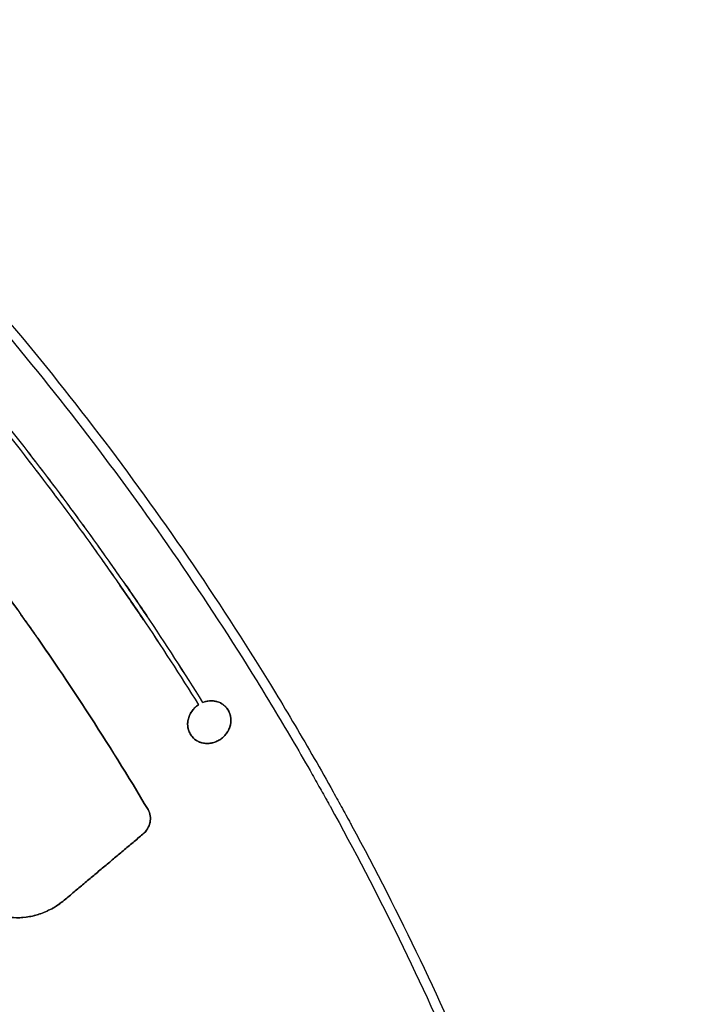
# Model space of a CAD drawing. Header units: millimetres. Extents: x -657 to 864, y -831 to 851.
# Tile 463 of 656: x 813 to 864, y -451 to -377. Entities that reach past the tile are written whole.
import ezdxf

# ---------------------------------------------------------------- set-up
doc = ezdxf.new("R2010")
doc.units = ezdxf.units.MM
doc.layers.add('Default', color=7, linetype='Continuous', true_color=0x000000)

msp = doc.modelspace()

# ---------------------------------------------------------------- linework, layer by layer
at = {"layer": 'Default'}
msp.add_line((826.274, -430.929, 87.57), (826.274, -430.929, 87.825), dxfattribs=at)
for points, degree in [([(863.462, -524.357, 60.121), (781.241, -426.37, 60.121), (699.02, -328.383, 60.121)], 2), ([(862.692, -523.654, 60.335), (781.135, -426.459, 60.335), (699.579, -329.264, 60.335)], 2), ([(842.781, -633.288, 16.074), (715.467, -481.562, 16.074), (588.153, -329.835, 16.074)], 2), ([(842.26, -632.81, 16.311), (715.397, -481.62, 16.311), (588.534, -330.431, 16.311)], 2), ([(818.395, -415.463, 89.012), (818.395, -415.463, 89.139), (818.395, -415.463, 89.266)], 2), ([(818.084, -415.671, 89.014), (818.084, -415.671, 89.141), (818.084, -415.671, 89.269)], 2), ([(821.11, -419.288, 88.714), (821.735, -420.19, 88.714), (822.353, -421.095, 88.714), (822.965, -422.006, 88.714)], 3), ([(822.647, -422.202, 88.719), (822.034, -421.289, 88.719), (821.413, -420.381, 88.719), (820.786, -419.478, 88.719)], 3), ([(813.517, -421.86, 88.909), (813.517, -421.86, 89.036), (813.517, -421.86, 89.163)], 2), ([(816.693, -426.459, 88.511), (817.243, -427.278, 88.511), (817.789, -428.102, 88.511), (818.328, -428.93, 88.511)], 3), ([(826.58, -428.677, 87.742), (826.58, -428.677, 87.869), (826.58, -428.677, 87.997)], 2), ([(826.756, -428.546, 87.995), (826.756, -428.546, 87.868), (826.756, -428.546, 87.74)], 2), ([(827.089, -428.374, 87.731), (827.089, -428.374, 87.859), (827.089, -428.374, 87.986)], 2), ([(828.85, -428.767, 87.714), (828.85, -428.767, 87.769), (828.85, -428.767, 87.824)], 2), ([(828.85, -428.767, 87.571), (828.85, -428.767, 87.643), (828.85, -428.767, 87.714)], 2), ([(828.85, -428.768, 87.824), (828.85, -428.768, 87.697), (828.85, -428.768, 87.571)], 2), ([(826.274, -430.929, 87.825), (826.274, -430.929, 87.697), (826.274, -430.929, 87.57)], 2), ([(826.274, -430.929, 87.825), (826.274, -430.929, 87.825), (826.274, -430.929, 87.825), (826.274, -430.929, 87.825)], 3), ([(828.545, -431.019, 87.39), (828.545, -431.019, 87.517), (828.545, -431.019, 87.645)], 2), ([(822.979, -436.392, 87.324), (822.979, -436.392, 87.452), (822.979, -436.392, 87.58)], 2), ([(816.704, -443.172, 87.18), (819.648, -440.702, 87.18), (822.592, -438.231, 87.18)], 2), ([(822.592, -438.231, 87.435), (819.648, -440.702, 87.435), (816.704, -443.172, 87.435)], 2), ([(816.704, -443.172, 87.308), (819.648, -440.702, 87.308), (822.592, -438.231, 87.308)], 2), ([(822.592, -438.231, 87.18), (822.592, -438.231, 87.308), (822.592, -438.231, 87.435)], 2), ([(819.648, -440.702, 87.435), (819.648, -440.702, 87.308), (819.648, -440.702, 87.18)], 2), ([(816.704, -443.172, 87.18), (816.704, -443.172, 87.308), (816.704, -443.172, 87.435)], 2)]:
    msp.add_open_spline(points, degree=degree, dxfattribs=at)
for points, knots in [([(812.669, -399.999, 89.698), (817.526, -405.788, 89.698), (822.087, -411.812, 89.393), (828.477, -421.205, 88.483), (830.532, -424.395, 88.104), (833.501, -429.271, 87.424), (834.472, -430.912, 87.179), (835.899, -433.395, 86.783), (836.605, -434.643, 86.578), (837.416, -436.108, 86.327), (837.819, -436.843, 86.199), (838.019, -437.212, 86.134), (838.105, -437.369, 86.106), (838.162, -437.475, 86.087), (838.191, -437.528, 86.077), (841.808, -444.208, 84.886), (845.046, -450.976, 83.437), (849.361, -461.354, 80.882), (850.709, -464.851, 79.967), (852.592, -470.156, 78.502), (853.197, -471.934, 77.998), (854.069, -474.615, 77.22), (854.496, -475.96, 76.825), (854.979, -477.536, 76.355), (855.182, -478.212, 76.151), (855.318, -478.664, 76.015), (855.385, -478.89, 75.946), (856.516, -482.717, 74.785), (857.485, -486.359, 73.634), (858.791, -491.883, 71.821), (859.202, -493.734, 71.203), (859.781, -496.528, 70.256), (860.062, -497.929, 69.777), (860.373, -499.57, 69.21), (860.524, -500.392, 68.924), (860.599, -500.804, 68.78), (860.636, -501.01, 68.708), (860.652, -501.098, 68.678), (860.662, -501.157, 68.657), (860.667, -501.185, 68.647), (861.366, -505.099, 67.279), (861.949, -509.003, 65.875), (862.654, -514.893, 63.703), (862.861, -516.861, 62.969), (863.128, -519.823, 61.852), (863.251, -521.306, 61.289), (863.376, -523.041, 60.627), (863.434, -523.909, 60.294), (863.461, -524.343, 60.127), (863.475, -524.56, 60.043), (863.48, -524.653, 60.008), (863.484, -524.715, 59.984), (863.486, -524.745, 59.972), (863.989, -533.017, 56.789), (864.019, -541.289, 53.493), (863.337, -553.761, 48.425), (862.988, -557.929, 46.716), (862.282, -564.199, 44.13), (862.015, -566.292, 43.265), (861.57, -569.436, 41.962), (861.336, -571.009, 41.31), (861.043, -572.846, 40.548), (860.891, -573.765, 40.167), (860.814, -574.225, 39.976), (860.781, -574.422, 39.894), (860.758, -574.553, 39.839), (860.747, -574.618, 39.813), (859.28, -583.223, 36.241), (857.344, -591.681, 32.724), (854.627, -601.107, 28.855), (854.279, -602.283, 28.373), (853.921, -603.459, 27.893), (853.861, -603.654, 27.813), (853.84, -603.723, 27.785), (853.798, -603.86, 27.729), (853.693, -604.202, 27.589), (853.419, -605.091, 27.226), (852.475, -608.094, 26.003), (850.847, -612.984, 24.025), (849.282, -617.298, 22.303), (848.065, -620.52, 21.027), (847.446, -622.128, 20.393), (846.704, -623.999, 19.66), (846.328, -624.932, 19.295), (846.139, -625.399, 19.113), (846.044, -625.632, 19.023), (845.997, -625.749, 18.977), (845.976, -625.799, 18.958), (845.963, -625.832, 18.945), (845.956, -625.849, 18.938), (844.311, -629.878, 17.37), (842.551, -633.894, 15.833), (839.727, -639.919, 13.578), (838.755, -641.927, 12.835), (837.252, -644.941, 11.735), (836.488, -646.448, 11.188), (835.577, -648.207, 10.557), (835.117, -649.086, 10.243), (834.886, -649.526, 10.086), (834.77, -649.746, 10.008), (834.711, -649.856, 9.969), (834.687, -649.903, 9.952), (834.67, -649.935, 9.941), (834.661, -649.951, 9.935), (832.655, -653.743, 8.589), (830.562, -657.495, 7.295), (827.281, -663.087, 5.43), (825.606, -665.873, 4.516), (823.589, -669.109, 3.485), (822.565, -670.722, 2.978), (822.05, -671.528, 2.727), (821.828, -671.873, 2.62), (821.68, -672.103, 2.548), (821.605, -672.219, 2.512), (816.81, -679.646, 0.215), (811.74, -686.839, -1.82), (803.618, -697.443, -4.488), (800.824, -700.947, -5.313), (796.505, -706.156, -6.449), (794.314, -708.749, -6.991), (791.701, -711.753, -7.578), (790.38, -713.25, -7.86), (789.717, -713.997, -7.998), (789.431, -714.317, -8.057), (789.241, -714.53, -8.096), (789.145, -714.638, -8.115), (776.99, -728.225, -10.576), (763.859, -740.924, -11.841), (749.713, -752.794, -11.841)], [0, 0, 0, 0, 36.313631, 36.313631, 54.470446, 54.470446, 63.548854, 63.548854, 68.088058, 70.35766, 71.492461, 72.059861, 72.343561, 72.343561, 72.627262, 72.627262, 108.940892, 108.940892, 127.097708, 127.097708, 136.176115, 136.176115, 140.715319, 142.984921, 144.119722, 144.119722, 145.254523, 145.254523, 163.411339, 163.411339, 172.489746, 172.489746, 177.02895, 179.298552, 180.433353, 181.000753, 181.284454, 181.426304, 181.426304, 181.568154, 181.568154, 199.724969, 199.724969, 208.803377, 208.803377, 213.342581, 215.612183, 216.746984, 217.314384, 217.598084, 217.739935, 217.739935, 217.881785, 217.881785, 254.195415, 254.195415, 272.352231, 272.352231, 281.430639, 281.430639, 285.969842, 288.239444, 289.374245, 289.941646, 290.225346, 290.225346, 290.509046, 290.509046, 326.822677, 326.822677, 331.361881, 331.929281, 331.929281, 332.212982, 332.212982, 332.496682, 333.631483, 335.901085, 344.979492, 354.0579, 354.0579, 358.597104, 360.866706, 362.001507, 362.568907, 362.852608, 362.994458, 363.065383, 363.065383, 363.136308, 363.136308, 381.293123, 381.293123, 390.371531, 390.371531, 394.910735, 397.180337, 398.315138, 398.882538, 399.166238, 399.308088, 399.379014, 399.379014, 399.449939, 399.449939, 417.606754, 417.606754, 426.685162, 431.224365, 433.493967, 434.628768, 435.196169, 435.196169, 435.763569, 435.763569, 472.0772, 472.0772, 490.234016, 490.234016, 499.312423, 503.851627, 506.121229, 507.25603, 507.82343, 507.82343, 508.390831, 508.390831, 581.018092, 581.018092, 581.018092, 581.018092]), ([(812.115, -400.464, 89.444), (816.746, -405.983, 89.444), (821.111, -411.726, 89.163), (827.24, -420.653, 88.334), (829.213, -423.681, 87.99), (832.065, -428.296, 87.374), (833.464, -430.623, 87.041), (835.049, -433.37, 86.608), (835.83, -434.751, 86.381), (836.217, -435.443, 86.265), (836.41, -435.79, 86.206), (836.506, -435.963, 86.177), (836.547, -436.038, 86.164), (836.574, -436.087, 86.156), (836.588, -436.111, 86.152), (840.226, -442.688, 85.026), (843.499, -449.374, 83.637), (847.863, -459.583, 81.191), (849.226, -463.016, 80.316), (851.133, -468.208, 78.917), (851.746, -469.946, 78.437), (852.63, -472.562, 77.695), (853.063, -473.873, 77.319), (853.553, -475.407, 76.872), (853.795, -476.176, 76.646), (853.914, -476.56, 76.532), (853.974, -476.752, 76.476), (853.999, -476.835, 76.451), (854.016, -476.89, 76.435), (854.025, -476.916, 76.427), (856.296, -484.275, 74.244), (858.145, -491.712, 71.837), (860.284, -503.014, 67.938), (860.892, -506.805, 66.591), (861.646, -512.529, 64.506), (861.87, -514.443, 63.801), (862.168, -517.323, 62.728), (862.306, -518.765, 62.188), (862.451, -520.451, 61.552), (862.518, -521.295, 61.232), (862.551, -521.717, 61.072), (862.567, -521.929, 60.992), (862.574, -522.019, 60.957), (862.579, -522.08, 60.934), (862.581, -522.108, 60.924), (863.191, -530.234, 57.835), (863.33, -538.357, 54.625), (862.835, -550.586, 49.692), (862.553, -554.67, 48.028), (861.954, -560.808, 45.512), (861.726, -562.856, 44.669), (861.339, -565.931, 43.402), (861.135, -567.469, 42.767), (860.878, -569.265, 42.025), (860.745, -570.163, 41.654), (860.677, -570.613, 41.468), (860.642, -570.837, 41.375), (860.628, -570.934, 41.335), (860.618, -570.998, 41.308), (860.613, -571.028, 41.296), (859.291, -579.63, 37.738), (857.494, -588.085, 34.22), (854.1, -600.623, 29.07), (852.853, -604.778, 27.374), (850.81, -610.978, 24.871), (850.101, -613.04, 24.044), (848.994, -616.124, 22.813), (848.43, -617.665, 22.201), (847.754, -619.459, 21.492), (847.411, -620.355, 21.138), (847.239, -620.803, 20.962), (847.165, -620.994, 20.886), (847.115, -621.122, 20.836), (847.091, -621.185, 20.811), (843.835, -629.576, 17.512), (840.18, -637.726, 14.41), (834.086, -649.721, 10.079), (831.953, -653.681, 8.689), (828.605, -659.567, 6.69), (827.464, -661.52, 6.038), (825.715, -664.436, 5.083), (824.832, -665.891, 4.611), (823.934, -667.341, 4.147), (823.333, -668.307, 3.84), (823.031, -668.788, 3.687), (817.857, -676.997, 1.102), (812.642, -684.521, -1.066), (804.324, -695.529, -3.887), (801.469, -699.152, -4.755), (797.064, -704.519, -5.946), (795.575, -706.297, -6.325), (793.312, -708.948, -6.864), (792.173, -710.269, -7.127), (791.022, -711.584, -7.379), (790.253, -712.459, -7.545), (789.866, -712.897, -7.627), (783.299, -720.296, -8.993), (776.858, -727.023, -9.964), (763.468, -740.017, -11.262), (756.52, -746.285, -11.588), (749.32, -752.327, -11.588)], [0, 0, 0, 0, 36.205898, 36.205898, 54.308847, 54.308847, 63.360322, 67.886059, 70.148928, 71.280362, 71.846079, 72.128938, 72.270367, 72.270367, 72.411796, 72.411796, 108.617695, 108.617695, 126.720644, 126.720644, 135.772118, 135.772118, 140.297856, 142.560724, 143.692159, 144.257876, 144.540734, 144.682164, 144.682164, 144.823593, 144.823593, 181.029491, 181.029491, 199.13244, 199.13244, 208.183915, 208.183915, 212.709652, 214.972521, 216.103955, 216.669672, 216.952531, 217.09396, 217.09396, 217.235389, 217.235389, 253.441287, 253.441287, 271.544237, 271.544237, 280.595711, 280.595711, 285.121448, 287.384317, 288.515751, 289.081469, 289.364327, 289.505756, 289.505756, 289.647186, 289.647186, 325.853084, 325.853084, 343.956033, 343.956033, 353.007508, 353.007508, 357.533245, 359.796113, 360.927548, 361.493265, 361.776124, 361.776124, 362.058982, 362.058982, 398.26488, 398.26488, 416.367829, 416.367829, 425.419304, 425.419304, 429.945041, 432.20791, 432.20791, 434.470779, 434.470779, 470.676677, 470.676677, 488.779626, 488.779626, 497.8311, 497.8311, 502.356838, 504.619706, 504.619706, 506.882575, 506.882575, 543.088473, 543.088473, 579.294371, 579.294371, 579.294371, 579.294371]), ([(808.547, -403.457, 89.444), (810.198, -405.425, 89.444), (811.815, -407.422, 89.408), (814.189, -410.461, 89.301), (815.363, -411.992, 89.235), (816.71, -413.796, 89.134), (817.378, -414.703, 89.078), (817.663, -415.093, 89.053), (817.853, -415.353, 89.036), (817.947, -415.481, 89.027), (821.095, -419.816, 88.733), (824.002, -424.13, 88.306), (826.756, -428.546, 87.74)], [0, 0, 0, 0, 11.431535, 11.431535, 17.147303, 20.005186, 21.434128, 22.148599, 22.148599, 22.86307, 22.86307, 45.72614, 45.72614, 45.72614, 45.72614]), ([(808.547, -403.457, 89.698), (811.849, -407.392, 89.698), (815.016, -411.446, 89.555), (818.137, -415.743, 89.264), (818.233, -415.876, 89.254), (818.423, -416.139, 89.236), (818.708, -416.534, 89.208), (819.37, -417.458, 89.14), (820.682, -419.315, 88.992), (821.785, -420.922, 88.845), (823.964, -424.156, 88.526), (825.379, -426.338, 88.278), (826.756, -428.546, 87.995)], [-45.725998, -45.725998, -45.725998, -45.725998, -22.862999, -22.862999, -22.14853, -22.14853, -21.434062, -20.005124, -17.147249, -11.431499, -11.431499, 0, 0, 0, 0]), ([(827.089, -428.374, 87.731), (825.708, -426.16, 88.015), (824.29, -423.972, 88.265), (822.105, -420.729, 88.586), (820.999, -419.118, 88.734), (819.684, -417.256, 88.883), (819.021, -416.329, 88.951), (818.735, -415.933, 88.979), (818.544, -415.669, 88.998), (818.448, -415.536, 89.007), (815.319, -411.227, 89.3), (812.144, -407.163, 89.444), (808.834, -403.217, 89.444)], [0, 0, 0, 0, 11.462138, 11.462138, 17.193207, 20.058742, 21.491509, 22.207893, 22.207893, 22.924277, 22.924277, 45.848553, 45.848553, 45.848553, 45.848553]), ([(827.089, -428.374, 87.986), (824.328, -423.946, 88.554), (821.414, -419.621, 88.984), (818.257, -415.274, 89.279), (818.163, -415.144, 89.288), (817.973, -414.884, 89.305), (817.687, -414.493, 89.33), (817.018, -413.584, 89.387), (815.668, -411.774, 89.488), (814.49, -410.24, 89.555), (812.11, -407.192, 89.662), (810.489, -405.19, 89.698), (808.834, -403.217, 89.698)], [-45.848466, -45.848466, -45.848466, -45.848466, -22.924233, -22.924233, -22.207851, -22.207851, -21.491469, -20.058704, -17.193175, -11.462117, -11.462117, 0, 0, 0, 0]), ([(802.937, -408.165, 89.444), (806.621, -412.555, 89.444), (810.133, -417.099, 89.266), (813.516, -421.86, 88.909), (813.569, -421.935, 88.903), (813.674, -422.083, 88.892), (813.832, -422.305, 88.875), (814.198, -422.824, 88.834), (814.926, -423.866, 88.749), (816.367, -425.959, 88.565), (817.574, -427.773, 88.382), (819.953, -431.425, 87.984), (821.491, -433.893, 87.676), (822.979, -436.392, 87.324)], [-51.090229, -51.090229, -51.090229, -51.090229, -25.545115, -25.545115, -25.145972, -25.145972, -24.74683, -23.948545, -22.351975, -19.158836, -12.772557, -12.772557, 0, 0, 0, 0]), ([(822.979, -436.392, 87.58), (820.003, -431.393, 88.282), (816.829, -426.521, 88.814), (813.412, -421.713, 89.174), (813.36, -421.64, 89.179), (813.256, -421.494, 89.19), (813.099, -421.275, 89.206), (812.733, -420.763, 89.243), (811.997, -419.744, 89.313), (810.51, -417.717, 89.438), (809.21, -416, 89.521), (806.578, -412.593, 89.653), (804.779, -410.36, 89.698), (802.937, -408.165, 89.698)], [-51.090116, -51.090116, -51.090116, -51.090116, -25.545058, -25.545058, -25.145917, -25.145917, -24.746775, -23.948492, -22.351926, -19.158794, -12.772529, -12.772529, 0, 0, 0, 0]), ([(826.756, -428.546, 87.74), (826.657, -428.611, 87.742), (826.565, -428.684, 87.742), (826.397, -428.848, 87.74), (826.319, -428.939, 87.738), (826.184, -429.133, 87.731), (826.127, -429.235, 87.726), (826.035, -429.448, 87.715), (825.999, -429.561, 87.708), (825.952, -429.786, 87.692), (825.941, -429.899, 87.683), (825.944, -430.125, 87.664), (825.958, -430.24, 87.653), (826.009, -430.455, 87.631), (826.046, -430.558, 87.619), (826.144, -430.754, 87.595), (826.205, -430.846, 87.582), (826.274, -430.929, 87.57)], [0, 0, 0, 0, 0.480692, 0.480692, 0.961384, 0.961384, 1.442076, 1.442076, 1.922768, 1.922768, 2.40346, 2.40346, 2.884152, 2.884152, 3.364844, 3.364844, 3.845536, 3.845536, 3.845536, 3.845536]), ([(826.274, -430.929, 87.825), (826.205, -430.846, 87.837), (826.144, -430.754, 87.85), (826.046, -430.558, 87.874), (826.009, -430.455, 87.886), (825.958, -430.24, 87.908), (825.944, -430.125, 87.919), (825.941, -429.899, 87.938), (825.952, -429.786, 87.947), (825.999, -429.561, 87.963), (826.035, -429.448, 87.97), (826.127, -429.235, 87.982), (826.184, -429.133, 87.986), (826.319, -428.939, 87.993), (826.397, -428.848, 87.995), (826.565, -428.685, 87.997), (826.657, -428.611, 87.997), (826.756, -428.546, 87.995)], [0, 0, 0, 0, 0.48069, 0.48069, 0.961379, 0.961379, 1.442069, 1.442069, 1.922759, 1.922759, 2.403449, 2.403449, 2.884138, 2.884138, 3.364828, 3.364828, 3.845518, 3.845518, 3.845518, 3.845518]), ([(826.274, -430.929, 87.57), (826.402, -431.082, 87.547), (826.567, -431.209, 87.523), (826.842, -431.34, 87.491), (826.94, -431.374, 87.48), (827.142, -431.422, 87.46), (827.246, -431.436, 87.451), (827.458, -431.443, 87.434), (827.569, -431.436, 87.427), (827.783, -431.403, 87.413), (827.887, -431.376, 87.408), (828.089, -431.304, 87.399), (828.189, -431.258, 87.395), (828.376, -431.15, 87.391), (828.464, -431.088, 87.39), (828.63, -430.947, 87.39), (828.709, -430.867, 87.391), (828.85, -430.697, 87.396), (828.912, -430.607, 87.399), (829.017, -430.419, 87.408), (829.062, -430.32, 87.414), (829.13, -430.119, 87.427), (829.154, -430.017, 87.435), (829.182, -429.809, 87.451), (829.186, -429.703, 87.461), (829.173, -429.498, 87.48), (829.156, -429.398, 87.491), (829.103, -429.203, 87.512), (829.065, -429.108, 87.524), (828.972, -428.929, 87.546), (828.915, -428.846, 87.558), (828.85, -428.768, 87.571)], [0, 0, 0, 0, 0.888103, 0.888103, 1.332154, 1.332154, 1.776206, 1.776206, 2.220257, 2.220257, 2.664308, 2.664308, 3.10836, 3.10836, 3.552411, 3.552411, 3.996462, 3.996462, 4.440514, 4.440514, 4.884565, 4.884565, 5.328617, 5.328617, 5.772668, 5.772668, 6.216719, 6.216719, 6.660771, 6.660771, 7.104822, 7.104822, 7.104822, 7.104822]), ([(828.85, -428.768, 87.824), (828.915, -428.846, 87.813), (828.972, -428.929, 87.802), (829.065, -429.108, 87.779), (829.103, -429.203, 87.767), (829.156, -429.398, 87.746), (829.173, -429.498, 87.736), (829.186, -429.703, 87.716), (829.182, -429.809, 87.707), (829.154, -430.017, 87.69), (829.13, -430.119, 87.683), (829.061, -430.32, 87.669), (829.017, -430.419, 87.664), (828.912, -430.607, 87.655), (828.85, -430.697, 87.651), (828.744, -430.824, 87.647), (828.706, -430.866, 87.647), (828.629, -430.945, 87.645), (828.508, -431.056, 87.644), (828.376, -431.15, 87.646), (828.188, -431.258, 87.65), (828.089, -431.304, 87.654), (827.887, -431.376, 87.663), (827.783, -431.403, 87.668), (827.569, -431.436, 87.682), (827.458, -431.443, 87.69), (827.139, -431.433, 87.715), (826.933, -431.383, 87.735), (826.567, -431.209, 87.778), (826.402, -431.082, 87.802), (826.274, -430.929, 87.825)], [0, 0, 0, 0, 0.444299, 0.444299, 0.888598, 0.888598, 1.332896, 1.332896, 1.777195, 1.777195, 2.221494, 2.221494, 2.665793, 2.665793, 3.110091, 3.110091, 3.332241, 3.332241, 3.55439, 3.998689, 3.998689, 4.442988, 4.442988, 4.887287, 4.887287, 5.331585, 5.331585, 6.220183, 6.220183, 7.10877, 7.10877, 7.10877, 7.10877]), ([(828.85, -428.768, 87.571), (828.799, -428.708, 87.579), (828.742, -428.651, 87.588), (828.623, -428.549, 87.606), (828.56, -428.504, 87.614), (828.36, -428.384, 87.639), (828.21, -428.325, 87.655), (827.979, -428.274, 87.676), (827.9, -428.263, 87.683), (827.738, -428.253, 87.695), (827.655, -428.254, 87.701), (827.408, -428.275, 87.717), (827.247, -428.313, 87.725), (827.089, -428.374, 87.731)], [0, 0, 0, 0, 0.343825, 0.343825, 0.687651, 0.687651, 1.375302, 1.375302, 1.719127, 1.719127, 2.062952, 2.062952, 2.750603, 2.750603, 2.750603, 2.750603]), ([(827.089, -428.374, 87.986), (827.247, -428.313, 87.98), (827.408, -428.275, 87.972), (827.655, -428.254, 87.956), (827.738, -428.253, 87.95), (827.9, -428.263, 87.938), (827.979, -428.274, 87.931), (828.21, -428.325, 87.91), (828.36, -428.384, 87.894), (828.56, -428.504, 87.869), (828.623, -428.549, 87.861), (828.742, -428.651, 87.843), (828.799, -428.708, 87.834), (828.85, -428.768, 87.824)], [0, 0, 0, 0, 0.687753, 0.687753, 1.031629, 1.031629, 1.375505, 1.375505, 2.063258, 2.063258, 2.407134, 2.407134, 2.751011, 2.751011, 2.751011, 2.751011]), ([(822.592, -438.231, 87.18), (822.728, -438.117, 87.18), (822.843, -437.984, 87.183), (823.027, -437.682, 87.198), (823.091, -437.521, 87.208), (823.163, -437.18, 87.235), (823.168, -437.013, 87.251), (823.116, -436.684, 87.286), (823.062, -436.532, 87.305), (822.979, -436.392, 87.324)], [0, 0, 0, 0, 0.717798, 0.717798, 1.435597, 1.435597, 2.153395, 2.153395, 2.871194, 2.871194, 2.871194, 2.871194]), ([(822.979, -436.392, 87.58), (823.062, -436.532, 87.56), (823.116, -436.684, 87.541), (823.168, -437.013, 87.506), (823.163, -437.18, 87.49), (823.091, -437.521, 87.464), (823.027, -437.682, 87.453), (822.843, -437.984, 87.439), (822.728, -438.117, 87.435), (822.592, -438.231, 87.435)], [0, 0, 0, 0, 0.717796, 0.717796, 1.435592, 1.435592, 2.153388, 2.153388, 2.871184, 2.871184, 2.871184, 2.871184]), ([(809.64, -442.891, 87.741), (809.836, -443.126, 87.708), (810.055, -443.337, 87.674), (810.541, -443.715, 87.606), (810.803, -443.878, 87.573), (811.222, -444.082, 87.523), (811.437, -444.173, 87.499), (811.659, -444.248, 87.475), (811.809, -444.295, 87.46), (811.886, -444.316, 87.452), (812.114, -444.375, 87.429), (812.268, -444.406, 87.415), (812.579, -444.454, 87.386), (812.735, -444.47, 87.373), (813.217, -444.497, 87.332), (813.536, -444.484, 87.308), (814.014, -444.421, 87.276), (814.253, -444.378, 87.262), (814.53, -444.308, 87.246), (814.668, -444.269, 87.239), (814.728, -444.25, 87.236), (814.767, -444.238, 87.234), (814.786, -444.232, 87.233), (814.973, -444.172, 87.224), (815.219, -444.079, 87.213), (815.499, -443.95, 87.202), (815.636, -443.881, 87.198), (815.695, -443.85, 87.196), (815.734, -443.83, 87.195), (815.752, -443.82, 87.194), (816.104, -443.627, 87.185), (816.414, -443.415, 87.18), (816.704, -443.172, 87.18)], [0, 0, 0, 0, 1.379761, 1.379761, 2.759522, 2.759522, 3.449403, 3.794343, 3.794343, 4.139284, 4.139284, 4.829164, 4.829164, 5.519045, 5.519045, 6.898806, 6.898806, 7.588687, 7.933627, 8.106097, 8.192332, 8.192332, 8.278567, 8.278567, 8.968448, 9.313388, 9.485858, 9.572093, 9.572093, 9.658328, 9.658328, 11.03809, 11.03809, 11.03809, 11.03809]), ([(816.704, -443.172, 87.435), (816.559, -443.293, 87.435), (816.334, -443.464, 87.437), (816.058, -443.643, 87.442), (815.916, -443.727, 87.446), (815.855, -443.763, 87.447), (815.814, -443.786, 87.448), (815.792, -443.798, 87.449), (815.618, -443.893, 87.454), (815.381, -444.009, 87.462), (815.096, -444.124, 87.474), (814.952, -444.177, 87.48), (814.89, -444.198, 87.483), (814.848, -444.212, 87.485), (814.826, -444.219, 87.486), (814.491, -444.328, 87.503), (814.174, -444.4, 87.521), (813.696, -444.463, 87.553), (813.536, -444.477, 87.565), (813.216, -444.489, 87.589), (813.055, -444.488, 87.601), (812.736, -444.47, 87.628), (812.5, -444.445, 87.648), (812.268, -444.404, 87.67), (812.115, -444.373, 87.685), (812.039, -444.355, 87.692), (811.655, -444.257, 87.73), (811.362, -444.15, 87.762), (810.803, -443.878, 87.828), (810.541, -443.715, 87.862), (810.056, -443.337, 87.929), (809.836, -443.126, 87.963), (809.64, -442.891, 87.997)], [0, 0, 0, 0, 0.689836, 1.034755, 1.207214, 1.293443, 1.293443, 1.379673, 1.379673, 2.069509, 2.414427, 2.586887, 2.673116, 2.673116, 2.759346, 2.759346, 4.139018, 4.139018, 4.828855, 4.828855, 5.518691, 5.518691, 6.208528, 6.553446, 6.553446, 6.898364, 6.898364, 8.278037, 8.278037, 9.65771, 9.65771, 11.037383, 11.037383, 11.037383, 11.037383])]:
    msp.add_open_spline(points, degree=3, knots=knots, dxfattribs=at)
for points, weights, knots in [([(826.756, -428.546, 87.783), (826.664, -428.606, 87.783), (826.58, -428.677, 87.783), (825.292, -429.758, 87.783), (826.274, -430.929, 87.783)], [0.951880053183, 0.973551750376, 1, 0.707107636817, 0.999998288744], [4.570546, 4.570546, 4.570546, 4.712389, 4.712389, 6.283181, 6.283181, 6.283181]), ([(826.274, -430.929, 87.607), (827.257, -432.1, 87.607), (828.545, -431.019, 87.607), (829.833, -429.938, 87.607), (828.85, -428.767, 87.607), (828.85, -428.767, 87.607), (828.85, -428.767, 87.607)], [1, 0.707106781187, 1, 0.707106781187, 1, 0.999991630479, 0.999983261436], [0, 0, 0, 1.570796, 1.570796, 3.141593, 3.141593, 3.141638, 3.141638, 3.141638]), ([(828.85, -428.767, 87.778), (828.85, -428.767, 87.778), (828.85, -428.767, 87.778), (828.167, -427.953, 87.778), (827.089, -428.374, 87.778)], [0.999990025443, 0.999995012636, 1, 0.776303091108, 0.894302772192], [3.141566, 3.141566, 3.141566, 3.141593, 3.141593, 4.341287, 4.341287, 4.341287])]:
    msp.add_rational_spline(points, weights, degree=2, knots=knots, dxfattribs=at)
for points, weights in [([(826.274, -430.929, 87.607), (826.274, -430.929, 87.607), (826.274, -430.929, 87.607)], [0.999999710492, 0.999999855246, 1]), ([(822.592, -438.231, 87.38), (823.58, -437.402, 87.38), (822.979, -436.392, 87.38)], [1, 0.736668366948, 0.94684410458])]:
    msp.add_rational_spline(points, weights, degree=2, dxfattribs=at)

doc.saveas('drawing.dxf')
